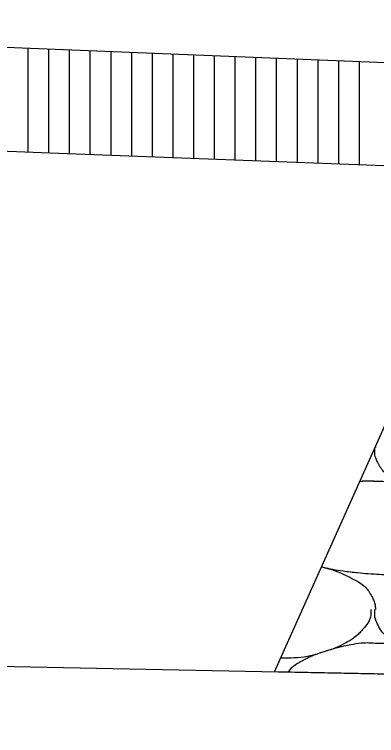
# Model space of a CAD drawing. Extents: x 1373719 to 1374161, y 379835 to 380167.
# Drawn here: x 1373977.715 to 1373978.589, y 380058.646 to 380060.386 of the extents above; entities that cross this region are included whole.
import ezdxf

# ---------------------------------------------------------------- set-up
doc = ezdxf.new("R2010")
doc.units = 0
for name, color, linetype in [('ACHM Surface', 7, 'Continuous'), ('Aggregate Base Course', 7, 'Continuous'), ('SIGNATURE', 7, 'Continuous')]:
    doc.layers.add(name, color=color, linetype=linetype)

msp = doc.modelspace()

# ---------------------------------------------------------------- linework, layer by layer
for p, q in [((1373975.7103, 380060.3855), (1373979.7071, 380060.2256)), ((1373964.6908, 380059.0723), (1373986.0274, 380058.6456))]:
    msp.add_line(p, q)
msp.add_lwpolyline([(1373964.7125, 380060.3555), (1373974.7426, 380060.1549), (1373975.6567, 380060.1371), (1373977.8004, 380060.0519), (1373979.5415, 380059.9856)])
at = {"layer": 'ACHM Surface'}
for p, q in [((1373977.748, 380060.054), (1373977.748, 380060.304)), ((1373977.798, 380060.052), (1373977.798, 380060.302)), ((1373977.848, 380060.0501), (1373977.848, 380060.3)), ((1373977.898, 380060.0482), (1373977.898, 380060.298)), ((1373977.948, 380060.0463), (1373977.948, 380060.296)), ((1373977.998, 380060.0444), (1373977.998, 380060.294)), ((1373978.048, 380060.0425), (1373978.048, 380060.292)), ((1373978.098, 380060.0406), (1373978.098, 380060.29)), ((1373978.148, 380060.0387), (1373978.148, 380060.288)), ((1373978.198, 380060.0368), (1373978.198, 380060.286)), ((1373978.248, 380060.0349), (1373978.248, 380060.284)), ((1373978.298, 380060.033), (1373978.298, 380060.282)), ((1373978.348, 380060.031), (1373978.348, 380060.28)), ((1373978.398, 380060.0291), (1373978.398, 380060.278)), ((1373978.448, 380060.0272), (1373978.448, 380060.276)), ((1373978.498, 380060.0253), (1373978.498, 380060.274)), ((1373978.548, 380060.0234), (1373978.548, 380060.272))]:
    msp.add_line(p, q, dxfattribs=at)
at = {"layer": 'Aggregate Base Course'}
for points, degree in [([(1373978.817, 380059.2234), (1373978.8146, 380059.2234), (1373978.8122, 380059.2234), (1373978.79, 380059.2234), (1373978.7702, 380059.2253), (1373978.7294, 380059.2326), (1373978.7093, 380059.239), (1373978.6712, 380059.25), (1373978.6542, 380059.2556), (1373978.618, 380059.2712), (1373978.6021, 380059.285), (1373978.5869, 380059.3144), (1373978.5848, 380059.3245), (1373978.5848, 380059.3362), (1373978.5848, 380059.3375), (1373978.5848, 380059.3387)], 3), ([(1373978.5866, 380059.3426), (1373978.5866, 380059.3425), (1373978.5866, 380059.3424), (1373978.5867, 380059.3416), (1373978.5868, 380059.341), (1373978.5866, 380059.3404)], 3), ([(1373978.5866, 380059.2594), (1373978.613, 380059.2598), (1373978.6395, 380059.2558), (1373978.6981, 380059.2438), (1373978.7277, 380059.234), (1373978.7776, 380059.2073), (1373978.7912, 380059.1929), (1373978.8101, 380059.1645), (1373978.8132, 380059.1546), (1373978.8086, 380059.1291), (1373978.7998, 380059.1123), (1373978.778, 380059.088), (1373978.7697, 380059.0816), (1373978.7413, 380059.0655), (1373978.7234, 380059.0568), (1373978.6781, 380059.0425), (1373978.6526, 380059.036), (1373978.6131, 380059.0336), (1373978.5998, 380059.0335), (1373978.5668, 380059.0357), (1373978.547, 380059.0376), (1373978.5054, 380059.0422), (1373978.4839, 380059.0456), (1373978.4603, 380059.0511), (1373978.4582, 380059.0517), (1373978.4562, 380059.0523)], 3), ([(1373978.5491, 380059.2592), (1373978.5616, 380059.2604), (1373978.5742, 380059.2605), (1373978.5866, 380059.2594)], 2), ([(1373978.4563, 380059.0525), (1373978.4827, 380059.0461), (1373978.5076, 380059.037), (1373978.5526, 380059.0129), (1373978.5685, 380058.999), (1373978.5842, 380058.9698), (1373978.5859, 380058.9609), (1373978.5867, 380058.951), (1373978.5868, 380058.9504), (1373978.5866, 380058.9498)], 3), ([(1373978.5758, 380058.9498), (1373978.5759, 380058.948), (1373978.5759, 380058.9462), (1373978.5752, 380058.9262), (1373978.5636, 380058.9103), (1373978.5425, 380058.8866), (1373978.5339, 380058.88), (1373978.5055, 380058.8639), (1373978.4876, 380058.8552), (1373978.4423, 380058.8409), (1373978.4168, 380058.8338), (1373978.3795, 380058.8324), (1373978.3685, 380058.8323), (1373978.3576, 380058.8327)], 3), ([(1373978.817, 380058.8328), (1373978.8146, 380058.8328), (1373978.8122, 380058.8328), (1373978.8098, 380058.8328), (1373978.79, 380058.8328), (1373978.7702, 380058.8347), (1373978.7504, 380058.8382), (1373978.7294, 380058.842), (1373978.7093, 380058.8484), (1373978.6889, 380058.8543), (1373978.6712, 380058.8594), (1373978.6542, 380058.865), (1373978.637, 380058.8724), (1373978.618, 380058.8806), (1373978.6021, 380058.8944), (1373978.592, 380058.9138), (1373978.5869, 380058.9238), (1373978.5848, 380058.9339), (1373978.5848, 380058.9444), (1373978.5848, 380058.9462), (1373978.5848, 380058.948), (1373978.5848, 380058.9498)], 3), ([(1373978.376, 380058.7986), (1373978.376, 380058.7986), (1373978.3866, 380058.8127), (1373978.3982, 380058.8202), (1373978.4239, 380058.8336), (1373978.4355, 380058.8394), (1373978.4659, 380058.8496), (1373978.4838, 380058.855), (1373978.5134, 380058.8628), (1373978.5247, 380058.8652), (1373978.5529, 380058.8696), (1373978.5699, 380058.8702), (1373978.5866, 380058.8688)], 3), ([(1373978.5866, 380058.8688), (1373978.613, 380058.8692), (1373978.6395, 380058.8652), (1373978.6981, 380058.8532), (1373978.7277, 380058.8434), (1373978.7749, 380058.8182), (1373978.7874, 380058.8061), (1373978.7991, 380058.7901)], 3)]:
    msp.add_open_spline(points, degree=degree, dxfattribs=at)
at = {"layer": 'SIGNATURE'}
msp.add_lwpolyline([(1373986.0274, 380058.6456), (1373978.3426, 380058.7993), (1373978.8865, 380060.0105), (1373979.5415, 380059.9856), (1373979.2845, 380060.2426), (1373979.7071, 380060.2256), (1373982.0857, 380059.631)], close=True, dxfattribs=at)

doc.saveas('drawing.dxf')
